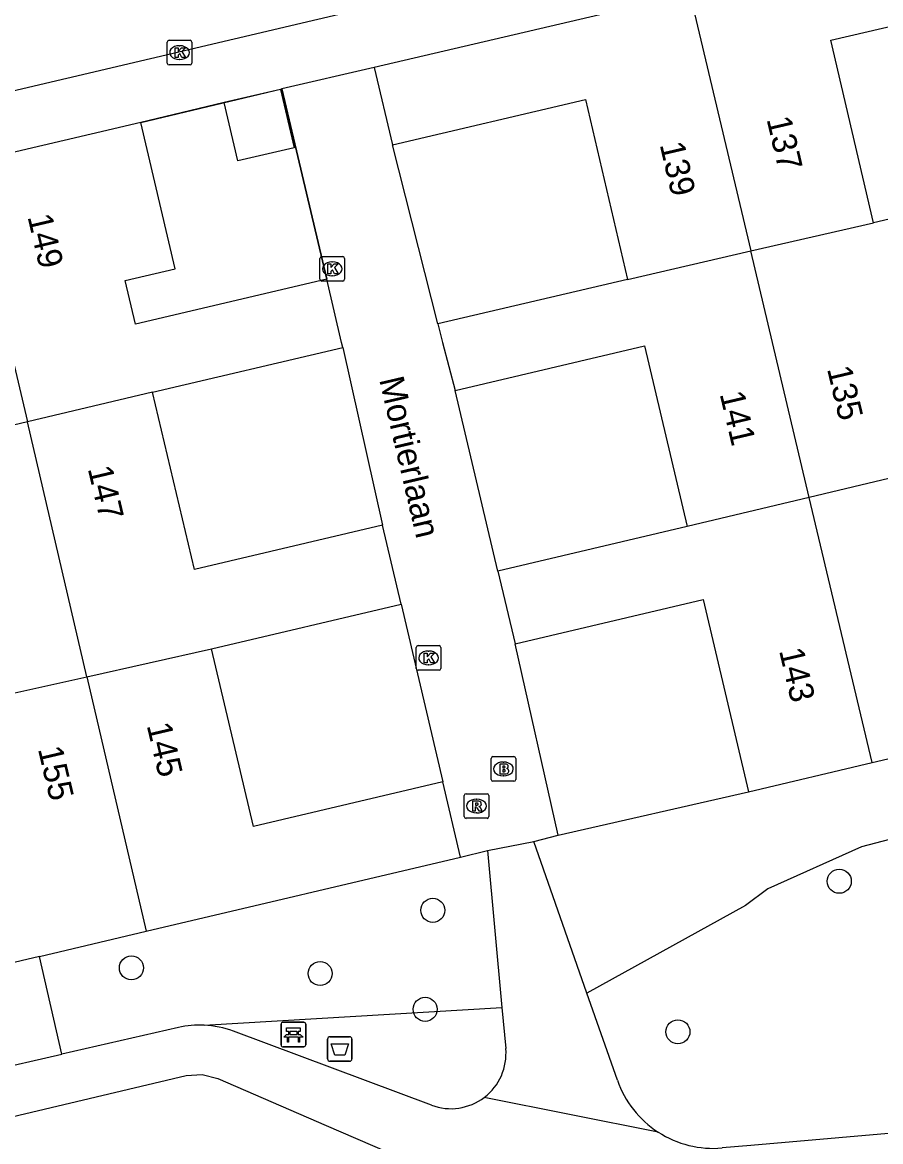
# Model space of a CAD drawing. Extents: x 162990 to 165007, y 383433 to 384336.
# Drawn here: x 164112.18 to 164147.06, y 383967.51 to 384013.01 of the extents above; entities that cross this region are included whole.
import ezdxf

# ---------------------------------------------------------------- set-up
doc = ezdxf.new("R2010")
doc.units = 0
for name, color, linetype in [('IMGEO_Afvalbak', 7, 'Continuous'), ('IMGEO_Bank', 7, 'Continuous'), ('IMGEO_Boom', 7, 'Continuous'), ('IMGEO_Brandkraan', 7, 'Continuous'), ('IMGEO_Groenvoorziening', 7, 'Continuous'), ('IMGEO_Kolk', 7, 'Continuous'), ('IMGEO_Muur', 7, 'Continuous'), ('IMGEO_Openbare_ruimte_label', 7, 'Continuous'), ('IMGEO_Pand', 7, 'Continuous'), ('IMGEO_Pand_nummerreeks', 7, 'Continuous'), ('IMGEO_Rijbaan_lokaal_open', 7, 'Continuous'), ('IMGEO_Rioolput', 7, 'Continuous'), ('IMGEO_Voetpad_halfverhard', 7, 'Continuous'), ('IMGEO_Voetpad_open', 7, 'Continuous')]:
    doc.layers.add(name, color=color, linetype=linetype)

msp = doc.modelspace()

# ---------------------------------------------------------------- linework, layer by layer
at = {"layer": 'IMGEO_Afvalbak'}
for p, q in [((164124.581, 383970.875), (164124.581, 383971.675)), ((164124.581, 383971.675), (164124.581, 383970.875)), ((164124.681, 383971.775), (164125.471, 383971.775)), ((164125.471, 383971.775), (164124.681, 383971.775)), ((164125.571, 383971.675), (164125.571, 383970.875)), ((164125.571, 383970.875), (164125.571, 383971.675)), ((164125.471, 383970.775), (164124.681, 383970.775)), ((164124.681, 383970.775), (164125.471, 383970.775))]:
    msp.add_line(p, q, dxfattribs=at)
msp.add_lwpolyline([(164124.724, 383971.489), (164125.428, 383971.489), (164125.279, 383971.019), (164124.873, 383971.019), (164124.724, 383971.489)], dxfattribs=at)
for centre, start, end in [((164124.681, 383971.675), 90, 180), ((164124.681, 383971.675), 90, 180), ((164125.471, 383971.675), 0, 90), ((164125.471, 383971.675), 360, 90), ((164124.681, 383970.875), 180, 270), ((164124.681, 383970.875), 180, 270), ((164125.471, 383970.875), 270, 0), ((164125.471, 383970.875), 270, 0)]:
    msp.add_arc(centre, 0.1, start, end, dxfattribs=at)
at = {"layer": 'IMGEO_Bank'}
for p, q in [((164122.696, 383971.439), (164122.696, 383972.28)), ((164122.696, 383972.28), (164122.696, 383971.439)), ((164122.771, 383972.364), (164123.612, 383972.364)), ((164123.612, 383972.364), (164122.771, 383972.364)), ((164123.696, 383972.289), (164123.696, 383971.448)), ((164123.696, 383971.448), (164123.696, 383972.289)), ((164123.393, 383971.762), (164123, 383971.762)), ((164123.005, 383971.87), (164123.005, 383971.976)), ((164123.049, 383971.976), (164123.049, 383971.87)), ((164123.337, 383971.982), (164123.055, 383971.982)), ((164123.055, 383971.864), (164123.337, 383971.864)), ((164123.343, 383971.87), (164123.343, 383971.976)), ((164123.387, 383971.976), (164123.387, 383971.87)), ((164123.621, 383971.364), (164122.78, 383971.364)), ((164122.78, 383971.364), (164123.621, 383971.364))]:
    msp.add_line(p, q, dxfattribs=at)
for points in [[(164122.999, 383971.982), (164122.913, 383971.982), (164122.913, 383972.143), (164123.476, 383972.143), (164123.476, 383971.982), (164123.393, 383971.982)], [(164122.943, 383971.762), (164122.801, 383971.762), (164122.913, 383971.864), (164122.999, 383971.864)], [(164122.993, 383971.755), (164122.993, 383971.548), (164122.95, 383971.548), (164122.95, 383971.755)], [(164123.393, 383971.864), (164123.476, 383971.864), (164123.588, 383971.762), (164123.449, 383971.762)], [(164123.443, 383971.755), (164123.443, 383971.548), (164123.399, 383971.548), (164123.399, 383971.755)]]:
    msp.add_lwpolyline(points, dxfattribs=at)
for centre, radius, start, end in [((164122.774, 383972.286), 0.0779, 92.4484, 184.2845), ((164122.774, 383972.286), 0.0779, 92.4484, 184.2845), ((164123.618, 383972.286), 0.0779, 2.4484, 94.2845), ((164123.618, 383972.286), 0.0779, 2.4484, 94.2845), ((164122.943, 383971.755), 0.00671, 2.8957, 87.1043), ((164123, 383971.755), 0.00671, 92.8957, 177.1043), ((164122.998, 383971.975), 0.00671, 2.8957, 87.1043), ((164122.998, 383971.871), 0.00671, 272.8957, 357.1043), ((164123.055, 383971.975), 0.00671, 92.8957, 177.1043), ((164123.055, 383971.871), 0.00671, 182.8957, 267.1043), ((164123.337, 383971.975), 0.00671, 2.8957, 87.1043), ((164123.337, 383971.871), 0.00671, 272.8957, 357.1043), ((164123.394, 383971.975), 0.00671, 92.8957, 177.1043), ((164123.394, 383971.871), 0.00671, 182.8957, 267.1043), ((164123.392, 383971.755), 0.00671, 2.8957, 87.1043), ((164123.449, 383971.755), 0.00671, 92.8957, 177.1043), ((164122.774, 383971.442), 0.0779, 182.4484, 274.2845), ((164122.774, 383971.442), 0.0779, 182.4484, 274.2845), ((164123.618, 383971.442), 0.0779, 272.4484, 4.2845), ((164123.618, 383971.442), 0.0779, 272.4484, 4.2845)]:
    msp.add_arc(centre, radius, start, end, dxfattribs=at)
at = {"layer": 'IMGEO_Boom'}
for centre in [(164145.379, 383978.094), (164128.86, 383976.914), (164116.611, 383974.574), (164124.281, 383974.344), (164128.549, 383972.889), (164138.821, 383971.974)]:
    msp.add_circle(centre, 0.489, dxfattribs=at)
at = {"layer": 'IMGEO_Brandkraan'}
for p, q in [((164131.23, 383982.235), (164131.23, 383983.087)), ((164131.305, 383983.161), (164132.157, 383983.161)), ((164132.231, 383983.087), (164132.231, 383982.235)), ((164131.718, 383982.941), (164131.743, 383982.941)), ((164132.157, 383982.161), (164131.305, 383982.161)), ((164131.741, 383982.381), (164131.716, 383982.381))]:
    msp.add_line(p, q, dxfattribs=at)
for points in [[(164131.23, 383982.235), (164131.23, 383983.087)], [(164131.305, 383983.161), (164132.157, 383983.161)], [(164132.231, 383983.087), (164132.231, 383982.235)], [(164131.578, 383982.861), (164131.578, 383982.461), (164131.791, 383982.461)], [(164131.809, 383982.861), (164131.578, 383982.861)], [(164131.757, 383982.78), (164131.703, 383982.78), (164131.703, 383982.704)], [(164131.703, 383982.704), (164131.756, 383982.704)], [(164131.765, 383982.628), (164131.703, 383982.628), (164131.703, 383982.547)], [(164131.703, 383982.547), (164131.765, 383982.547)], [(164132.157, 383982.161), (164131.305, 383982.161)]]:
    msp.add_lwpolyline(points, dxfattribs=at)
for centre, radius, start, end in [((164131.307, 383983.085), 0.0765, 91.552, 178.448), ((164131.307, 383983.085), 0.0765, 91.552, 178.448), ((164132.155, 383983.085), 0.0765, 1.552, 88.448), ((164132.155, 383983.085), 0.0765, 1.552, 88.448), ((164131.758, 383982.742), 0.0379, 267.8285, 90.9355), ((164131.766, 383982.587), 0.0404, 269.8759, 90.5077), ((164131.813, 383982.716), 0.145, 59.4692, 91.5367), ((164131.838, 383982.763), 0.0922, 285.5137, 58.1501), ((164131.843, 383982.571), 0.105, 301.3115, 78.989), ((164131.307, 383982.237), 0.0765, 181.552, 268.448), ((164131.307, 383982.237), 0.0765, 181.552, 268.448), ((164131.797, 383982.712), 0.251, 268.6676, 293.5347), ((164132.155, 383982.237), 0.0765, 271.552, 358.448), ((164132.155, 383982.237), 0.0765, 271.552, 358.448)]:
    msp.add_arc(centre, radius, start, end, dxfattribs=at)
for centre, major_axis, ratio, start_param, end_param in [((164131.717, 383982.661), (-0.387, 0.002), 0.722429, 4.712389, 7.853982), ((164131.742, 383982.661), (-0.39, 0.002), 0.717154, 1.570796, 4.712389)]:
    msp.add_ellipse(centre, major_axis=major_axis, ratio=ratio, start_param=start_param, end_param=end_param, dxfattribs=at)
at = {"layer": 'IMGEO_Groenvoorziening'}
for points in [[(164133.953, 383979.965), (164141.692, 383981.736)], [(164157.567, 383980.052), (164155.081, 383980.775), (164152.237, 383980.784), (164149.698, 383980.387), (164146.283, 383979.493), (164142.476, 383977.785), (164141.563, 383977.111), (164135.124, 383973.54)], [(164113.781, 383971.067), (164112.873, 383975.042)], [(164119.565, 383972.245), (164131.671, 383972.965)]]:
    msp.add_lwpolyline(points, dxfattribs=at)
at = {"layer": 'IMGEO_Kolk'}
for p, q in [((164118.066, 384011.359), (164118.066, 384012.211)), ((164118.141, 384012.285), (164118.993, 384012.285)), ((164119.067, 384012.211), (164119.067, 384011.359)), ((164118.554, 384012.065), (164118.579, 384012.065)), ((164118.993, 384011.285), (164118.141, 384011.285)), ((164118.577, 384011.505), (164118.552, 384011.505)), ((164124.347, 384003.494), (164125.199, 384003.494)), ((164124.272, 384002.568), (164124.272, 384003.42)), ((164124.76, 384003.274), (164124.785, 384003.274)), ((164125.273, 384003.42), (164125.273, 384002.568)), ((164124.783, 384002.714), (164124.758, 384002.714)), ((164125.199, 384002.494), (164124.347, 384002.494)), ((164128.186, 383986.749), (164128.186, 383987.601)), ((164128.261, 383987.675), (164129.113, 383987.675)), ((164129.187, 383987.601), (164129.187, 383986.749)), ((164128.674, 383987.455), (164128.699, 383987.455)), ((164129.113, 383986.675), (164128.261, 383986.675)), ((164128.697, 383986.895), (164128.672, 383986.895))]:
    msp.add_line(p, q, dxfattribs=at)
for points in [[(164118.066, 384011.359), (164118.066, 384012.211)], [(164118.141, 384012.285), (164118.993, 384012.285)], [(164119.067, 384012.211), (164119.067, 384011.359)], [(164118.387, 384011.985), (164118.51, 384011.985), (164118.51, 384011.834), (164118.64, 384011.985), (164118.804, 384011.985), (164118.658, 384011.834), (164118.811, 384011.585), (164118.659, 384011.585), (164118.574, 384011.749), (164118.51, 384011.682), (164118.51, 384011.585), (164118.387, 384011.585), (164118.387, 384011.985)], [(164118.993, 384011.285), (164118.141, 384011.285)], [(164124.347, 384003.494), (164125.199, 384003.494)], [(164124.272, 384002.568), (164124.272, 384003.42)], [(164124.593, 384003.194), (164124.716, 384003.194), (164124.716, 384003.043), (164124.846, 384003.194), (164125.01, 384003.194), (164124.864, 384003.043), (164125.017, 384002.794), (164124.865, 384002.794), (164124.78, 384002.958), (164124.716, 384002.891), (164124.716, 384002.794), (164124.593, 384002.794), (164124.593, 384003.194)], [(164125.273, 384003.42), (164125.273, 384002.568)], [(164125.199, 384002.494), (164124.347, 384002.494)], [(164128.186, 383986.749), (164128.186, 383987.601)], [(164128.261, 383987.675), (164129.113, 383987.675)], [(164129.187, 383987.601), (164129.187, 383986.749)], [(164128.507, 383987.375), (164128.63, 383987.375), (164128.63, 383987.224), (164128.76, 383987.375), (164128.924, 383987.375), (164128.778, 383987.224), (164128.931, 383986.975), (164128.779, 383986.975), (164128.694, 383987.139), (164128.63, 383987.072), (164128.63, 383986.975), (164128.507, 383986.975), (164128.507, 383987.375)], [(164129.113, 383986.675), (164128.261, 383986.675)]]:
    msp.add_lwpolyline(points, dxfattribs=at)
for centre, start, end in [((164118.143, 384012.209), 91.552, 178.448), ((164118.143, 384012.209), 91.552, 178.448), ((164118.991, 384012.209), 1.552, 88.448), ((164118.991, 384012.209), 1.552, 88.448), ((164118.143, 384011.361), 181.552, 268.448), ((164118.143, 384011.361), 181.552, 268.448), ((164118.991, 384011.361), 271.552, 358.448), ((164118.991, 384011.361), 271.552, 358.448), ((164124.349, 384003.418), 91.552, 178.448), ((164124.349, 384003.418), 91.552, 178.448), ((164125.197, 384003.418), 1.552, 88.448), ((164125.197, 384003.418), 1.552, 88.448), ((164124.349, 384002.57), 181.552, 268.448), ((164124.349, 384002.57), 181.552, 268.448), ((164125.197, 384002.57), 271.552, 358.448), ((164125.197, 384002.57), 271.552, 358.448), ((164128.263, 383987.599), 91.552, 178.448), ((164128.263, 383987.599), 91.552, 178.448), ((164129.111, 383987.599), 1.552, 88.448), ((164129.111, 383987.599), 1.552, 88.448), ((164128.263, 383986.751), 181.552, 268.448), ((164128.263, 383986.751), 181.552, 268.448), ((164129.111, 383986.751), 271.552, 358.448), ((164129.111, 383986.751), 271.552, 358.448)]:
    msp.add_arc(centre, 0.0765, start, end, dxfattribs=at)
for centre, major_axis, ratio, start_param, end_param in [((164118.553, 384011.785), (-0.387, 0.002), 0.722429, 4.712389, 7.853982), ((164118.578, 384011.785), (-0.39, 0.002), 0.717154, 1.570796, 4.712389), ((164124.759, 384002.994), (-0.387, 0.002), 0.722429, 4.712389, 7.853982), ((164124.784, 384002.994), (-0.39, 0.002), 0.717154, 1.570796, 4.712389), ((164128.673, 383987.175), (-0.387, 0.002), 0.722429, 4.712389, 7.853982), ((164128.698, 383987.175), (-0.39, 0.002), 0.717154, 1.570796, 4.712389)]:
    msp.add_ellipse(centre, major_axis=major_axis, ratio=ratio, start_param=start_param, end_param=end_param, dxfattribs=at)
at = {"layer": 'IMGEO_Muur'}
msp.add_lwpolyline([(164116.996, 384008.942), (164122.726, 384010.313), (164124.549, 384002.571)], dxfattribs=at)
at = {"layer": 'IMGEO_Pand'}
for points in [[(164139.305, 384014.187), (164126.482, 384011.183)], [(164139.305, 384014.187), (164141.784, 384003.72)], [(164146.776, 384004.87), (164145.038, 384012.285), (164152.853, 384014.116)], [(164126.482, 384011.183), (164127.219, 384008.037)], [(164122.674, 384010.286), (164120.379, 384009.754)], [(164122.674, 384010.286), (164123.229, 384007.919), (164120.935, 384007.381), (164120.379, 384009.754)], [(164127.219, 384008.037), (164135.06, 384009.874), (164136.772, 384002.566)], [(164116.996, 384008.942), (164114.969, 384008.467), (164109.935, 384007.288)], [(164124.549, 384002.571), (164116.777, 384000.75), (164116.364, 384002.513), (164118.391, 384002.988), (164116.996, 384008.942)], [(164109.935, 384007.288), (164111.633, 384000), (164112.386, 383996.77)], [(164154.68, 384006.721), (164146.776, 384004.87)], [(164141.784, 384003.72), (164146.776, 384004.87)], [(164136.772, 384002.566), (164141.784, 384003.72)], [(164144.157, 383993.701), (164142.665, 384000), (164141.784, 384003.72)], [(164125.199, 383999.801), (164125.152, 384000), (164124.549, 384002.571)], [(164136.772, 384002.566), (164129.06, 384000.759)], [(164129.06, 384000.759), (164129.258, 384000), (164129.77, 383998.041)], [(164129.77, 383998.041), (164137.466, 383999.857), (164139.198, 383992.52)], [(164117.47, 383997.977), (164125.199, 383999.801)], [(164117.47, 383997.977), (164112.386, 383996.77)], [(164126.813, 383992.571), (164119.171, 383990.768), (164117.47, 383997.977)], [(164112.386, 383996.77), (164107.426, 383995.594)], [(164114.799, 383986.411), (164112.386, 383996.77)], [(164149.209, 383994.905), (164144.157, 383993.701)], [(164144.157, 383993.701), (164139.198, 383992.52)], [(164146.71, 383982.92), (164144.157, 383993.701)], [(164127.57, 383989.362), (164126.813, 383992.571)], [(164139.198, 383992.52), (164131.502, 383990.704)], [(164131.502, 383990.704), (164132.201, 383987.742)], [(164119.865, 383987.544), (164127.57, 383989.362)], [(164132.201, 383987.742), (164139.849, 383989.547), (164141.692, 383981.736)], [(164114.799, 383986.411), (164119.865, 383987.544)], [(164129.269, 383982.144), (164121.568, 383980.327), (164119.865, 383987.544)], [(164109.789, 383985.292), (164114.799, 383986.411)], [(164114.799, 383986.411), (164117.21, 383976.065)], [(164146.71, 383982.92), (164151.729, 383984.104)], [(164141.692, 383981.736), (164146.71, 383982.92)], [(164129.992, 383979.081), (164129.269, 383982.144)], [(164117.21, 383976.065), (164129.992, 383979.081)], [(164112.873, 383975.042), (164117.21, 383976.065)], [(164112.873, 383975.042), (164104.431, 383973.05)]]:
    msp.add_lwpolyline(points, dxfattribs=at)
at = {"layer": 'IMGEO_Rijbaan_lokaal_open'}
msp.add_lwpolyline([(164110.566, 384009.945), (164168.617, 384023.604)], dxfattribs=at)
at = {"layer": 'IMGEO_Rioolput'}
for p, q in [((164130.211, 383981.654), (164131.063, 383981.654)), ((164130.136, 383980.728), (164130.136, 383981.58)), ((164130.624, 383981.434), (164130.649, 383981.434)), ((164131.137, 383981.58), (164131.137, 383980.728)), ((164130.647, 383980.874), (164130.622, 383980.874)), ((164131.063, 383980.654), (164130.211, 383980.654))]:
    msp.add_line(p, q, dxfattribs=at)
for points in [[(164130.211, 383981.654), (164131.063, 383981.654)], [(164130.136, 383980.728), (164130.136, 383981.58)], [(164130.725, 383981.352), (164130.473, 383981.354), (164130.473, 383980.954)], [(164130.651, 383981.273), (164130.597, 383981.273), (164130.597, 383981.192)], [(164130.597, 383981.192), (164130.649, 383981.192)], [(164131.137, 383981.58), (164131.137, 383980.728)], [(164130.473, 383980.954), (164130.597, 383980.954), (164130.597, 383981.116), (164130.608, 383981.116)], [(164130.655, 383981.087), (164130.726, 383980.954), (164130.866, 383980.954), (164130.801, 383981.08)], [(164131.063, 383980.654), (164130.211, 383980.654)]]:
    msp.add_lwpolyline(points, dxfattribs=at)
for centre, radius, start, end in [((164130.213, 383981.578), 0.0765, 91.552, 178.448), ((164130.213, 383981.578), 0.0765, 91.552, 178.448), ((164131.061, 383981.578), 0.0765, 1.552, 88.448), ((164131.061, 383981.578), 0.0765, 1.552, 88.448), ((164130.633, 383981.381), 0.19, 274.7715, 282.9687), ((164130.657, 383981.177), 0.0964, 77.0061, 93.1865), ((164130.671, 383981.234), 0.0378, 276.6634, 79.6772), ((164130.724, 383981.242), 0.109, 350.3612, 89.416), ((164130.722, 383981.242), 0.112, 277.5842, 350.9817), ((164130.213, 383980.73), 0.0765, 181.552, 268.448), ((164130.213, 383980.73), 0.0765, 181.552, 268.448), ((164130.607, 383981.063), 0.0533, 26.0293, 88.6989), ((164130.706, 383981.027), 0.108, 29.5134, 73.7905), ((164131.061, 383980.73), 0.0765, 271.552, 358.448), ((164131.061, 383980.73), 0.0765, 271.552, 358.448)]:
    msp.add_arc(centre, radius, start, end, dxfattribs=at)
for centre, major_axis, ratio, start_param, end_param in [((164130.623, 383981.154), (-0.387, 0.002), 0.722429, 4.712389, 7.853982), ((164130.648, 383981.154), (-0.39, 0.002), 0.717154, 1.570796, 4.712389)]:
    msp.add_ellipse(centre, major_axis=major_axis, ratio=ratio, start_param=start_param, end_param=end_param, dxfattribs=at)
at = {"layer": 'IMGEO_Voetpad_halfverhard'}
for points in [[(164131.077, 383979.343), (164131.671, 383972.965)], [(164135.124, 383973.54), (164132.966, 383979.708)], [(164136.36, 383970.005), (164135.124, 383973.54)], [(164131.671, 383972.965), (164131.826, 383971.297)], [(164118.524, 383972.15), (164113.781, 383971.067)], [(164128.805, 383968.991), (164120.758, 383972.001)], [(164107.618, 383969.659), (164113.781, 383971.067)], [(164094.409, 383959.248), (164094.962, 383960.741), (164095.46, 383961.254), (164101.5, 383965.727), (164103.103, 383966.472), (164118.83, 383970.195), (164119.488, 383970.242), (164120.127, 383970.08), (164124.527, 383968.171), (164127.006, 383967.096)], [(164138.019, 383967.898), (164130.953, 383969.309)], [(164152.516, 383968.282), (164141.789, 383967.352), (164140.621, 383967.251)]]:
    msp.add_lwpolyline(points, dxfattribs=at)
for centre, radius, start, end in [((164119.391, 383968.402), 3.847, 87.4056, 103.0229), ((164119.392, 383968.359), 3.889, 69.4347, 87.4471), ((164129.593, 383971.092), 2.243, 307.3388, 5.2453), ((164140.261, 383971.37), 4.133, 199.284, 237.1481), ((164129.591, 383971.094), 2.245, 249.4968, 307.3455), ((164140.265, 383971.375), 4.139, 237.1369, 274.9357)]:
    msp.add_arc(centre, radius, start, end, dxfattribs=at)
at = {"layer": 'IMGEO_Voetpad_open'}
for points in [[(164126.482, 384011.183), (164122.726, 384010.313)], [(164122.726, 384010.313), (164122.674, 384010.286)], [(164124.549, 384002.571), (164122.726, 384010.313)], [(164120.379, 384009.754), (164116.996, 384008.942)], [(164129.06, 384000.759), (164127.219, 384008.037)], [(164125.199, 383999.801), (164126.813, 383992.571)], [(164131.502, 383990.704), (164129.77, 383998.041)], [(164127.57, 383989.362), (164129.269, 383982.144)], [(164133.953, 383979.965), (164132.201, 383987.742)], [(164132.966, 383979.708), (164133.953, 383979.965)], [(164129.992, 383979.081), (164131.077, 383979.343)], [(164131.077, 383979.343), (164132.966, 383979.708)]]:
    msp.add_lwpolyline(points, dxfattribs=at)

# ---------------------------------------------------------------- texts
at = {"layer": 'IMGEO_Openbare_ruimte_label'}
msp.add_text('Mortierlaan', height=1, rotation=283.1749, dxfattribs=at).set_placement((164126.677, 383998.494))
at = {"layer": 'IMGEO_Pand_nummerreeks'}
for s, rotation, p in [('137', 283.1897, (164142.42, 384009.081)), ('139', 283.1846, (164138.076, 384008.047)), ('149', 283.1859, (164112.385, 384005.113)), ('135', 283.4035, (164144.877, 383998.932)), ('141', 283.2823, (164140.514, 383997.91)), ('147', 283.2764, (164114.832, 383994.873)), ('143', 283.2761, (164142.927, 383987.473)), ('145', 283.2772, (164117.228, 383984.435)), ('155', 283.2838, (164112.807, 383983.474))]:
    msp.add_text(s, height=1, rotation=rotation, dxfattribs=at).set_placement(p)

doc.saveas('drawing.dxf')
